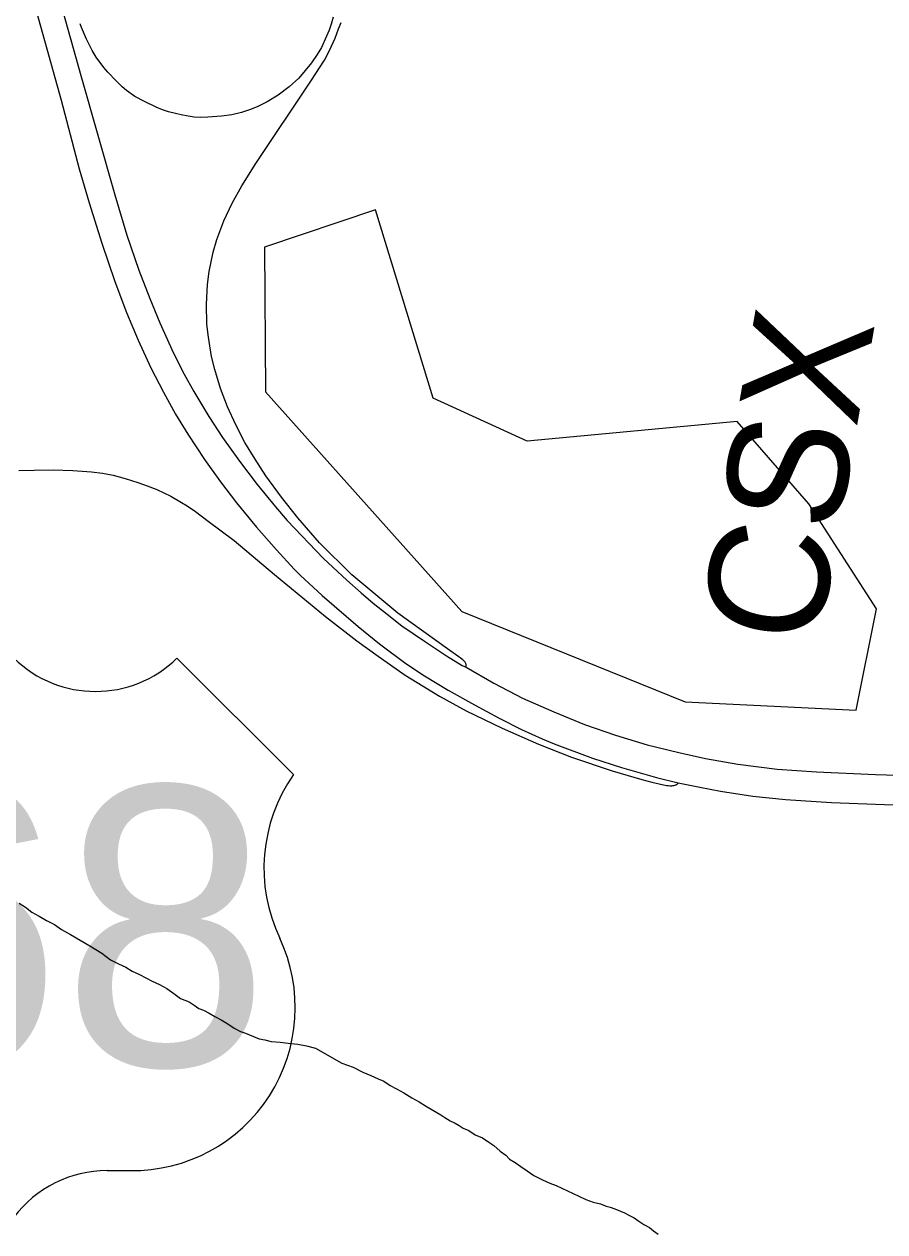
# Model space of a CAD drawing. Extents: x 1587405 to 1714697, y 1028970 to 1155083.
# Drawn here: x 1650767 to 1652910, y 1088795 to 1091803 of the extents above; entities that cross this region are included whole.
import ezdxf

# ---------------------------------------------------------------- set-up
doc = ezdxf.new("R2010")
doc.units = 0
for name, color, linetype in [('GM_X_Interchange_Ramps', 7, 'Continuous'), ('GM_X_Minor_Lake', 7, 'Continuous'), ('GM_X_Minor_River', 7, 'Continuous'), ('GM_X_Rail_Line_Text', 7, 'Continuous'), ('GM_X_State_Route', 7, 'Continuous'), ('GM_X_US_Route', 7, 'Continuous'), ('GM_X_US_Shield', 7, 'Continuous')]:
    doc.layers.add(name, color=color, linetype=linetype)

msp = doc.modelspace()

# ---------------------------------------------------------------- linework, layer by layer
at = {"layer": 'GM_X_Interchange_Ramps'}
for points in [[(1651867.2, 1090201.3), (1651867.7, 1090203.5), (1651867.7, 1090204.8), (1651867.4, 1090207.2), (1651867.1, 1090208.5), (1651866.8, 1090209.6), (1651866.3, 1090211), (1651865.4, 1090212.7), (1651864.7, 1090213.9), (1651863.5, 1090215.4), (1651862.7, 1090216.3), (1651861.1, 1090217.8), (1651858.8, 1090219.9), (1651856, 1090222), (1651846.3, 1090229.1), (1651821, 1090247.2), (1651697, 1090335.7), (1651583, 1090431.7), (1651501.8, 1090511.2), (1651448.4, 1090573.5), (1651407.7, 1090625), (1651368.8, 1090678), (1651341.7, 1090719.1), (1651316.4, 1090761.3), (1651293.4, 1090805), (1651273, 1090849.8), (1651255.6, 1090895.8), (1651241.2, 1090942.9), (1651233.5, 1090974.8), (1651225.3, 1091023.4), (1651221.9, 1091056), (1651220.5, 1091105.2), (1651223.4, 1091154.4), (1651227.5, 1091186.9), (1651237.6, 1091235.1), (1651246.8, 1091266.6), (1651263.7, 1091312.8), (1651284.7, 1091357.3), (1651308.4, 1091400.4), (1651343.3, 1091456.1), (1651480.9, 1091660.7), (1651514.3, 1091712.9), (1651525.1, 1091733.8), (1651531.4, 1091746), (1651541, 1091767.5), (1651549.7, 1091790.7), (1651555.7, 1091806.6)], [(1650753.3, 1090691), (1650791.4, 1090691.7), (1650838.7, 1090693.1), (1650888, 1090691.4), (1650934.6, 1090688.3), (1650962, 1090684.8), (1650988.4, 1090679.5), (1651018.4, 1090671.6), (1651049.7, 1090661.2), (1651072.8, 1090653.4), (1651097.2, 1090643.6), (1651131.6, 1090627.3), (1651158.2, 1090611.9), (1651172.4, 1090603.3), (1651193.3, 1090588.9), (1651224.7, 1090565.4), (1651289.6, 1090516.8), (1651389.8, 1090432.5), (1651516.9, 1090327.9), (1651595.1, 1090267.5), (1651648.4, 1090229), (1651715.2, 1090181.4), (1651801.1, 1090129.5), (1651867.4, 1090092.6), (1651957.2, 1090049.6), (1652047.3, 1090009.5), (1652129.6, 1089977), (1652230.7, 1089943.3), (1652304.5, 1089921.5), (1652329.7, 1089915.5), (1652366.7, 1089907.2), (1652370.3, 1089906.6), (1652374.8, 1089906.2), (1652377.2, 1089906.2), (1652379.8, 1089906.3), (1652382.3, 1089906.6), (1652384.9, 1089907.2), (1652387.3, 1089907.8), (1652389.3, 1089908.5), (1652390.3, 1089908.7), (1652391.1, 1089909.1), (1652391.9, 1089909.5), (1652392.7, 1089910.1), (1652393.6, 1089910.9), (1652394.1, 1089911.3), (1652394.6, 1089912), (1652395.5, 1089913.1)]]:
    msp.add_lwpolyline(points, dxfattribs=at)
at = {"layer": 'GM_X_Minor_Lake'}
for points in [[(1651641.2, 1091340.7), (1651364.9, 1091247.1), (1651367.4, 1090887.4), (1651856.4, 1090339.8), (1652412.9, 1090115), (1652838.8, 1090094.5)], [(1651641.2, 1091340.7), (1651364.9, 1091247.1), (1651367.4, 1090887.4), (1651856.4, 1090339.8), (1652412.9, 1090115), (1652838.8, 1090094.5), (1652889.5, 1090347.1), (1652721.2, 1090608.1), (1652542.4, 1090812.9), (1652019.4, 1090764.1), (1651785.3, 1090871), (1651641.2, 1091340.7)], [(1652838.8, 1090094.5), (1652889.5, 1090347.1), (1652721.2, 1090608.1), (1652542.4, 1090812.9), (1652019.4, 1090764.1), (1651785.3, 1090871), (1651641.2, 1091340.7)]]:
    msp.add_lwpolyline(points, dxfattribs=at)
at = {"layer": 'GM_X_Minor_River'}
msp.add_lwpolyline([(1650754, 1089613.8), (1650770, 1089603.5), (1650785.9, 1089591.3), (1650803.9, 1089581.1), (1650821.9, 1089570.8), (1650841.9, 1089560.6), (1650859.9, 1089548.4), (1650881.9, 1089536.1), (1650905.9, 1089521.8), (1650929.8, 1089507.4), (1650959.8, 1089489), (1650981.7, 1089472.7), (1651001.7, 1089462.5), (1651019.7, 1089454.3), (1651035.7, 1089444.1), (1651053.7, 1089435.8), (1651069.7, 1089427.6), (1651085.7, 1089419.4), (1651103.7, 1089411.2), (1651121.7, 1089401), (1651139.7, 1089388.7), (1651155.6, 1089376.5), (1651177.7, 1089368.2), (1651189.6, 1089360.1), (1651201.6, 1089351.9), (1651213.6, 1089347.8), (1651227.6, 1089339.6), (1651241.6, 1089331.4), (1651257.6, 1089323.2), (1651273.6, 1089313), (1651289.6, 1089302.8), (1651305.6, 1089294.6), (1651317.6, 1089290.4), (1651337.6, 1089282.2), (1651351.6, 1089276), (1651365.7, 1089273.8), (1651381.7, 1089269.7), (1651403.8, 1089267.4), (1651423.9, 1089265.2), (1651447.9, 1089262.9), (1651470, 1089258.7), (1651492.1, 1089252.4), (1651558, 1089215.6), (1651586, 1089205.2), (1651610, 1089192.9), (1651630.1, 1089184.7), (1651648.1, 1089176.5), (1651662.1, 1089170.3), (1651678.1, 1089160.1), (1651694.1, 1089151.9), (1651712, 1089141.6), (1651732, 1089129.4), (1651750, 1089119.1), (1651766, 1089108.9), (1651784, 1089098.7), (1651794, 1089092.6), (1651803.9, 1089086.4), (1651813.9, 1089080.3), (1651827.9, 1089072.1), (1651839.9, 1089066), (1651849.9, 1089059.8), (1651859.9, 1089053.7), (1651873.9, 1089047.5), (1651889.9, 1089037.3), (1651907.9, 1089029.1), (1651923.9, 1089018.9), (1651935.9, 1089010.7), (1651951.8, 1088996.5), (1651965.8, 1088986.3), (1651975.7, 1088976.1), (1651989.7, 1088968), (1652003.7, 1088957.8), (1652019.6, 1088947.6), (1652035.6, 1088935.3), (1652057.6, 1088925.1), (1652075.6, 1088916.8), (1652091.6, 1088910.6), (1652147.6, 1088883.9), (1652165.6, 1088875.7), (1652183.7, 1088869.5), (1652201.7, 1088865.3), (1652215.7, 1088859.1), (1652225.7, 1088857), (1652237.8, 1088852.9), (1652251.8, 1088846.7), (1652261.8, 1088842.6), (1652273.8, 1088836.4), (1652285.8, 1088830.3), (1652297.8, 1088822.1), (1652309.7, 1088813.9), (1652323.7, 1088805.8), (1652333.7, 1088797.6), (1652345.7, 1088789.4)], dxfattribs=at)
at = {"layer": 'GM_X_State_Route'}
for points in [[(1650772.2, 1092158), (1650907.4, 1091674.5), (1650992.2, 1091377.8), (1651022.6, 1091277.2), (1651052.2, 1091190), (1651079.2, 1091119.3), (1651104.4, 1091058.6), (1651138.3, 1090983.6), (1651165.4, 1090930.9), (1651189.2, 1090887.7), (1651226.6, 1090825.7), (1651260.7, 1090773.3), (1651302.5, 1090714.2), (1651346.6, 1090656.8), (1651392.5, 1090600.9), (1651421.2, 1090567.1), (1651511.9, 1090472.1), (1651569.8, 1090418.1), (1651606, 1090386.6), (1651635.7, 1090360.9), (1651670.6, 1090333.4), (1651707.4, 1090304.3), (1651763.3, 1090266.5), (1651818, 1090229.5), (1651857.7, 1090206), (1651867.2, 1090201.3), (1651936.2, 1090161.4), (1652007.5, 1090124.2), (1652085.7, 1090089.9), (1652162.3, 1090058.8), (1652238.9, 1090032.1), (1652318.3, 1090007.8), (1652396.9, 1089988.7), (1652463.1, 1089974), (1652544, 1089960.1), (1652642.2, 1089947.8), (1652739.5, 1089941), (1652886.7, 1089933.9), (1652941.3, 1089932.4)], [(1650781.3, 1091891), (1650858.4, 1091613.8), (1650903.9, 1091442.7), (1650928.5, 1091357.7), (1650959.9, 1091257.7), (1650992.6, 1091161.6), (1651021.6, 1091085.1), (1651050.5, 1091015.5), (1651082, 1090947.2), (1651113.3, 1090886), (1651143.6, 1090831.8), (1651174.2, 1090781.5), (1651215.6, 1090718.7), (1651255.7, 1090662.9), (1651295.5, 1090610.9), (1651345.1, 1090550), (1651394.7, 1090493.4), (1651439.4, 1090445.7), (1651454.3, 1090430.8), (1651508.7, 1090379.7), (1651598.3, 1090302.5), (1651651.8, 1090259.7), (1651716.8, 1090210.7), (1651763.3, 1090180.2), (1651822.3, 1090144), (1651887.8, 1090107.4), (1651949.7, 1090074.4), (1652005, 1090046.7), (1652056.7, 1090022.9), (1652086.6, 1090010.2), (1652181.8, 1089974.7), (1652254, 1089951.7), (1652341.3, 1089926.6), (1652395.5, 1089913.1), (1652449.2, 1089902.6), (1652500.9, 1089892.6), (1652581.7, 1089880.4), (1652663.1, 1089871.8), (1652777.4, 1089864.3), (1652930.7, 1089858.7)]]:
    msp.add_lwpolyline(points, dxfattribs=at)
at = {"layer": 'GM_X_US_Route'}
msp.add_lwpolyline([(1651535.8, 1091819.8), (1651531, 1091802.6), (1651525.8, 1091787.8), (1651519.8, 1091772.7), (1651506.7, 1091744.4), (1651496.3, 1091726.8), (1651482, 1091706.5), (1651466.8, 1091687.3), (1651450.5, 1091668.6), (1651426.2, 1091646.6), (1651399.5, 1091625.9), (1651371.9, 1091609.1), (1651348.8, 1091597.9), (1651330.1, 1091589.9), (1651307.8, 1091582.8), (1651283.4, 1091577.1), (1651257.9, 1091573.5), (1651224, 1091571.1), (1651204.9, 1091570.7), (1651190.1, 1091571.5), (1651174.9, 1091573.5), (1651157.8, 1091576.7), (1651143.4, 1091580.3), (1651125.9, 1091584.7), (1651111.5, 1091589.5), (1651095.2, 1091595.8), (1651066.1, 1091609.8), (1651042.5, 1091622.5), (1651021.8, 1091637.3), (1651010.6, 1091646.8), (1650995.8, 1091661.6), (1650974.7, 1091683.5), (1650965, 1091695), (1650945.5, 1091720.9), (1650935.6, 1091736.9), (1650921.6, 1091765.6), (1650909.6, 1091794.8), (1650906.2, 1091803.9)], dxfattribs=at)
at = {"layer": 'GM_X_US_Shield'}
for p, q in [((1651437.3, 1089934), (1651147.2, 1090224)), ((1650973.2, 1088947.8), (1651031.2, 1088947.8))]:
    msp.add_line(p, q, dxfattribs=at)
for centre, radius, start, end in [((1650944.2, 1090431.1), 290, 225.573, 314.427), ((1651769.9, 1089701), 406.1, 144.9991, 205.4529), ((1651035.7, 1089353.9), 406.1, 269.3617, 25.1681), ((1650973.2, 1088657.8), 290, 90, 143.1301)]:
    msp.add_arc(centre, radius, start, end, dxfattribs=at)

# ---------------------------------------------------------------- texts
at = {"layer": 'GM_X_Rail_Line_Text'}
msp.add_text('CSX', height=299, rotation=80.0224, dxfattribs=at).set_placement((1652743.3, 1090247.6))
at = {"layer": 'GM_X_US_Shield'}
msp.add_text('68', height=696.1, dxfattribs=at).set_placement((1650342.7, 1089208.9))

doc.saveas('drawing.dxf')
